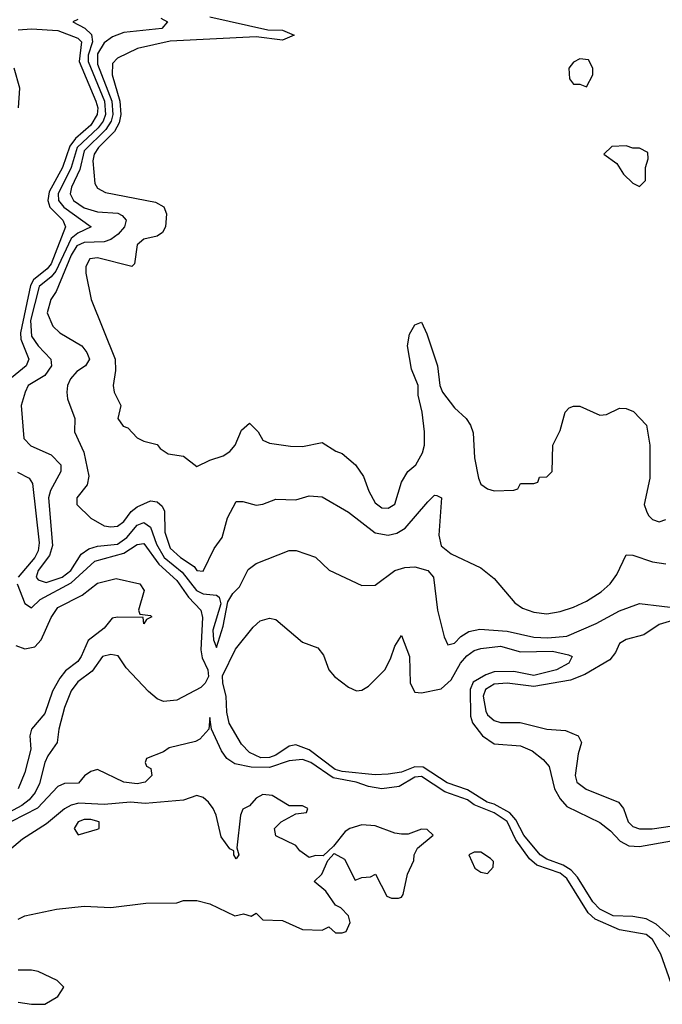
# Model space of a CAD drawing. Header units: inches. Extents: x 2380249 to 2585472, y 382747 to 546448.
# Tile 593 of 626: x 2487014 to 2488959, y 493518 to 496497. Entities that reach past the tile are written whole.
import ezdxf

# ---------------------------------------------------------------- set-up
doc = ezdxf.new("R2010")
doc.units = ezdxf.units.IN
doc.header["$MEASUREMENT"] = 0
doc.layers.add('C4489', color=7, linetype='Continuous')

msp = doc.modelspace()

# ---------------------------------------------------------------- linework, layer by layer
at = {"layer": 'C4489', "color": 4}
for points, elevation in [([(2487590, 496505.2), (2487765.8, 496465.8), (2487810, 496464.9), (2487844.7, 496450), (2487810, 496435.1), (2487730, 496445.3), (2487470, 496431.6), (2487371.3, 496410), (2487310, 496380.7), (2487295.3, 496364.7), (2487293.8, 496330), (2487317.6, 496250), (2487320.9, 496210), (2487315.3, 496184.7), (2487301.3, 496158.7), (2487252.8, 496110), (2487240.2, 496090), (2487235.6, 496070), (2487241.7, 496001.7), (2487250, 495987.3), (2487274.2, 495974.2), (2487425.3, 495945.3), (2487450.3, 495930.3), (2487459.1, 495910), (2487456, 495870), (2487446.4, 495853.6), (2487430, 495842), (2487390, 495832.7), (2487370, 495815.3), (2487362, 495758), (2487354, 495750), (2487250, 495776.2), (2487226.9, 495773.1), (2487214.8, 495750), (2487214.8, 495730), (2487230.7, 495650), (2487303, 495470), (2487304.5, 495435.5), (2487297.3, 495390), (2487300.7, 495370), (2487321, 495330), (2487311.3, 495290), (2487327.1, 495267.1), (2487342, 495262), (2487370, 495232), (2487390, 495222), (2487430, 495212), (2487439.6, 495199.6), (2487463.6, 495183.6), (2487510, 495176), (2487550, 495144.7), (2487590, 495164.7), (2487630, 495177.3), (2487650, 495190.7), (2487666.6, 495210), (2487685.4, 495254.6), (2487710, 495276), (2487736, 495250), (2487750, 495224.7), (2487770, 495216), (2487833.6, 495206.4), (2487870, 495206), (2487930, 495218), (2487971.1, 495191.1), (2487990, 495184.7), (2488030.5, 495150.5), (2488055.2, 495115.2), (2488070.6, 495070), (2488090, 495034.8), (2488110, 495020.5), (2488130, 495019.1), (2488150, 495031.3), (2488170, 495098), (2488189.5, 495130.5), (2488213.2, 495150), (2488233.8, 495186.2), (2488239.3, 495210), (2488239.3, 495250), (2488232.3, 495310), (2488220.5, 495360.5), (2488220.7, 495390), (2488200.1, 495440.1), (2488187.8, 495510), (2488194, 495546), (2488210, 495574), (2488230, 495582), (2488246.4, 495546.4), (2488278.4, 495450), (2488285.5, 495390), (2488294.4, 495370), (2488330, 495322.8), (2488366, 495290), (2488378.8, 495270), (2488386.8, 495246.8), (2488390.9, 495170.9), (2488402.8, 495110), (2488410, 495092), (2488430, 495078), (2488450, 495072), (2488510, 495074), (2488522, 495078), (2488530, 495094), (2488570, 495094), (2488582, 495098), (2488587.3, 495112.7), (2488610, 495114), (2488626, 495130), (2488628, 495210), (2488650, 495254), (2488665.2, 495310), (2488677.5, 495322.5), (2488690, 495327.7), (2488710, 495328), (2488770, 495300.7), (2488790, 495302), (2488830, 495322), (2488850, 495320.5), (2488871.7, 495311.7), (2488911, 495270), (2488921, 495210), (2488921, 495110), (2488904.7, 495030), (2488911.3, 495010), (2488916.9, 494996.9), (2488930, 494984.7), (2488950, 494978), (2488970, 494984.7)], 36), ([(2487190, 496497.7), (2487175.5, 496490), (2487211.6, 496471.5), (2487232, 496452), (2487234.8, 496430), (2487222, 496390), (2487222, 496370), (2487270.7, 496250), (2487274, 496210), (2487267.5, 496190), (2487252.1, 496170), (2487188.3, 496110), (2487170.1, 496049.9), (2487131, 495970), (2487132.2, 495950), (2487147.9, 495930), (2487231, 495870), (2487190, 495851.2), (2487170, 495834.8), (2487123.7, 495736.3), (2487110, 495718.9), (2487072.9, 495690), (2487047.1, 495587.1), (2487050, 495539.1), (2487070, 495510.4), (2487108.4, 495470), (2487110.4, 495450), (2487090, 495420.7), (2487040.5, 495390), (2487030.5, 495370), (2487018.8, 495330), (2487027.3, 495230), (2487047.9, 495207.9), (2487110, 495180.7), (2487138.8, 495150), (2487139.1, 495139.1), (2487139.1, 495130), (2487107.3, 495072.7), (2487102, 495050), (2487114.2, 494905.8), (2487104.5, 494875.5), (2487070.4, 494830), (2487064.4, 494810), (2487070, 494802), (2487094.4, 494794.4), (2487142.9, 494810), (2487169.6, 494830), (2487200.4, 494879.6), (2487223.7, 494896.3), (2487250, 494904.6), (2487310, 494910.3), (2487339.1, 494930), (2487370, 494967.4), (2487390, 494975.6), (2487410, 494961.6), (2487428, 494910), (2487452, 494870), (2487505.8, 494825.8), (2487549.1, 494770), (2487570, 494760.3), (2487610, 494756), (2487618, 494750), (2487622.8, 494730), (2487599.3, 494650), (2487600.5, 494620.5), (2487610, 494598), (2487630, 494662), (2487644, 494736), (2487659, 494761), (2487679.3, 494780.7), (2487706.3, 494833.7), (2487730, 494851.3), (2487830, 494891), (2487850.9, 494890.9), (2487910, 494871.3), (2487951.1, 494831.1), (2488050, 494784.7), (2488090, 494786), (2488149.6, 494830.4), (2488180.1, 494839.9), (2488210, 494842), (2488250, 494830.6), (2488266.8, 494810), (2488278.8, 494710), (2488298.8, 494630), (2488310, 494606), (2488330, 494611), (2488349.5, 494630.5), (2488374, 494646), (2488407.3, 494652.7), (2488490, 494647.4), (2488570, 494629.1), (2488612.9, 494627.1), (2488670, 494632), (2488759.3, 494670), (2488830, 494708.4), (2488890, 494730.7), (2489025.2, 494714.8)], 28), ([(2487441.1, 496501.1), (2487462, 496490), (2487444.7, 496470), (2487330, 496458.3), (2487294.8, 496445.2), (2487270, 496426.9), (2487250, 496394), (2487250, 496362), (2487293, 496250), (2487296.2, 496210), (2487291.3, 496190), (2487275, 496165), (2487210, 496100.4), (2487196.7, 496043.3), (2487171.5, 495990), (2487167.1, 495970), (2487177, 495950), (2487210, 495928.1), (2487250, 495915.5), (2487311.3, 495911.3), (2487324.6, 495904.6), (2487336.4, 495890), (2487332, 495870), (2487312.4, 495847.6), (2487290, 495832.3), (2487270, 495825), (2487210, 495823.2), (2487187.3, 495812.7), (2487170, 495784.2), (2487125.1, 495674.9), (2487108.7, 495650), (2487097.1, 495610), (2487114.8, 495570), (2487136, 495550), (2487202, 495510), (2487218, 495490), (2487225.5, 495470), (2487214, 495450), (2487187.8, 495432.2), (2487168.2, 495410), (2487159.1, 495390), (2487157.3, 495370), (2487158.8, 495350), (2487181, 495290), (2487180.7, 495250), (2487208.9, 495188.9), (2487224.1, 495115.9), (2487219.1, 495090), (2487187.7, 495050), (2487187.3, 495030), (2487230, 494988.4), (2487270, 494966), (2487290, 494962.3), (2487310, 494964.6), (2487330, 494978.7), (2487351.5, 495008.5), (2487370, 495023.1), (2487410, 495041.6), (2487430, 495038), (2487445.1, 495025.1), (2487452.7, 495010), (2487454, 494946), (2487470, 494898.4), (2487501.3, 494870), (2487542.2, 494842.2), (2487550, 494830.5), (2487570, 494828.2), (2487603, 494897), (2487627.3, 494930), (2487642.9, 494990), (2487670, 495038.8), (2487690, 495038.8), (2487730, 495027.7), (2487750, 495030.7), (2487790, 495046.8), (2487850, 495044), (2487890, 495056.3), (2487930, 495053.4), (2488010, 495007.3), (2488090, 494944.9), (2488130, 494937.1), (2488156.1, 494943.9), (2488181.1, 494958.9), (2488250, 495038), (2488270, 495058), (2488276.9, 495056.9), (2488290.8, 495050), (2488283.1, 494936.9), (2488290, 494904.9), (2488320.5, 494880.5), (2488410, 494838.8), (2488450, 494806), (2488512.8, 494732.8), (2488536.4, 494716.4), (2488570, 494704.4), (2488610, 494699.5), (2488650, 494706), (2488690, 494719.3), (2488730, 494738), (2488774.2, 494765.8), (2488800.9, 494790), (2488821.7, 494818.3), (2488850, 494878), (2488870, 494877.3), (2488930, 494856.3), (2488970, 494850.7)], 32), ([(2487010, 496466.2), (2487050, 496469.4), (2487130, 496463.8), (2487190, 496441.3), (2487201.3, 496430), (2487194.6, 496370), (2487244.7, 496250), (2487250.8, 496230), (2487249.2, 496210), (2487230, 496178.2), (2487183, 496137), (2487165.8, 496114.2), (2487143.5, 496050), (2487104, 495976), (2487099.8, 495950), (2487105.4, 495930), (2487144.9, 495890), (2487152.6, 495870), (2487110, 495758.7), (2487097.2, 495742.8), (2487056.1, 495710), (2487047, 495693), (2487016.4, 495550), (2487018.3, 495530), (2487041.7, 495470), (2487034.4, 495450), (2486990, 495413.1)], 24), ([(2487011.1, 496230), (2487015.3, 496290), (2486997.6, 496350)], 24), ([(2487007.9, 495127.9), (2487042.8, 495110), (2487053.3, 495093.3), (2487073.8, 494913.9), (2487070.2, 494890), (2487060.6, 494870), (2487009.6, 494810.4)], 24), ([(2487006.7, 494790), (2487030, 494730.6), (2487050, 494717.3), (2487076.8, 494743.2), (2487170, 494793.1), (2487241.4, 494858.6), (2487330, 494882.7), (2487370, 494909.1), (2487390, 494912), (2487436, 494850), (2487490, 494800.7), (2487525, 494750), (2487562.2, 494710), (2487567.8, 494687.8), (2487562.5, 494590), (2487566.5, 494566.5), (2487583.5, 494530), (2487585.4, 494510), (2487576.2, 494490), (2487563.1, 494476.9), (2487490, 494438), (2487450, 494433.8), (2487430, 494442), (2487403.9, 494463.9), (2487336.3, 494536.3), (2487312.4, 494572.4), (2487290, 494576.5), (2487265.5, 494570), (2487234, 494526), (2487190, 494493.2), (2487170, 494466.3), (2487150, 494416), (2487132.8, 494350), (2487127.6, 494310), (2487099.3, 494270), (2487090.2, 494250), (2487074.4, 494185.6), (2487061, 494159), (2487043.2, 494136.8), (2487020.7, 494119.4), (2486970, 494092.2)], 24), ([(2487003.2, 494603.2), (2487030, 494593), (2487060, 494600), (2487079.6, 494620.4), (2487110, 494688.4), (2487130, 494718.2), (2487203.7, 494756.3), (2487250, 494792.6), (2487306.4, 494806.4), (2487378, 494790), (2487391, 494770), (2487374, 494710), (2487378, 494698), (2487410, 494694), (2487414, 494690), (2487398, 494682), (2487390, 494668.7), (2487388, 494688), (2487310.5, 494689.5), (2487294, 494686), (2487270, 494656), (2487221.7, 494618.3), (2487200.7, 494570), (2487190, 494555.4), (2487153.5, 494526.5), (2487135.5, 494504.5), (2487114.1, 494465.9), (2487090, 494398), (2487050.3, 494350), (2487044.9, 494330), (2487047.9, 494290), (2487030, 494219.3), (2487010.2, 494170)], 16), ([(2488990, 493715.8), (2488940.2, 493760.2), (2488910, 493776.5), (2488870, 493783.7), (2488810, 493785.4), (2488770, 493805.7), (2488748.5, 493828.5), (2488702.5, 493902.5), (2488683.6, 493923.6), (2488659.4, 493939.4), (2488610, 493957), (2488589.8, 493970), (2488539.8, 494030), (2488516.4, 494076.4), (2488497.4, 494097.4), (2488450, 494123.4), (2488429.5, 494129.5), (2488370, 494167.2), (2488307.7, 494187.7), (2488235.2, 494235.2), (2488210, 494236.9), (2488170, 494220.6), (2488130, 494214.3), (2488090, 494212.7), (2487990, 494221.9), (2487968.7, 494228.7), (2487890, 494287.5), (2487850, 494303.1), (2487830, 494298.9), (2487790, 494272.2), (2487770, 494264.3), (2487744.2, 494264.2), (2487710, 494279.8), (2487685.4, 494305.4), (2487648.5, 494368.5), (2487641.7, 494401.7), (2487639.5, 494450), (2487628.8, 494490), (2487628, 494512), (2487667.7, 494592.3), (2487721.1, 494658.9), (2487742.2, 494677.7), (2487770, 494686), (2487790, 494682), (2487870, 494614), (2487916.9, 494596.9), (2487933.9, 494573.9), (2487950.4, 494530), (2487967, 494510), (2488010, 494477.1), (2488033.4, 494466.6), (2488050, 494468), (2488070, 494480.5), (2488119.6, 494530), (2488137, 494563), (2488150, 494602), (2488170, 494634), (2488194.4, 494570), (2488196.3, 494490), (2488210, 494462.8), (2488230, 494460.7), (2488290, 494472.7), (2488320.1, 494499.9), (2488348.5, 494550), (2488367.3, 494572.7), (2488390, 494588), (2488410, 494594.7), (2488470, 494601.3), (2488530, 494584.6), (2488626.5, 494586.5), (2488675.3, 494575.3), (2488686, 494570), (2488676.3, 494550), (2488638.8, 494530), (2488570, 494513.1), (2488510, 494525), (2488450, 494524), (2488424.7, 494515.3), (2488386.9, 494493.1), (2488378, 494470), (2488379.2, 494390), (2488384.7, 494370), (2488414.9, 494330), (2488450, 494306.5), (2488530, 494300.3), (2488565.1, 494285.1), (2488598.7, 494258.7), (2488617, 494237), (2488632.8, 494170), (2488650, 494139.5), (2488670, 494116.5), (2488770, 494068.5), (2488802.9, 494042.9), (2488831.2, 494011.2), (2488857.8, 493997.7), (2488890, 493995.2), (2488987.2, 494012.8)], 24), ([(2489013.7, 494686.3), (2488950, 494667), (2488903.7, 494636.3), (2488850, 494621.6), (2488830, 494609.2), (2488818, 494582), (2488799.9, 494560.1), (2488724.6, 494515.4), (2488680.9, 494499.1), (2488570, 494479.8), (2488490, 494489.7), (2488450, 494486.6), (2488424.6, 494470), (2488417.4, 494450), (2488424.7, 494404.7), (2488430, 494394), (2488450, 494376.3), (2488470, 494370.6), (2488529.5, 494370.5), (2488610, 494350.4), (2488666, 494346), (2488704.7, 494330), (2488714.8, 494310), (2488704.4, 494275.6), (2488695.5, 494210), (2488700.7, 494190), (2488728.7, 494168.7), (2488826.8, 494130), (2488842, 494110), (2488856.3, 494070), (2488870, 494056.3), (2488890, 494048.8), (2488928.9, 494048.9), (2488990, 494057.6)], 28), ([(2489003.7, 493530), (2488954.5, 493670), (2488930, 493713.6), (2488910, 493729.4), (2488830, 493742.9), (2488755.7, 493775.7), (2488735.2, 493795.2), (2488670, 493898.7), (2488650, 493914.3), (2488579.3, 493939.3), (2488557.7, 493957.7), (2488515.6, 494015.6), (2488490, 494071.5), (2488450, 494096.8), (2488390, 494122), (2488370, 494137.1), (2488300.8, 494160.8), (2488230, 494206.9), (2488210, 494205.1), (2488163.1, 494176.9), (2488110, 494169.5), (2488070, 494176.9), (2488033.2, 494190), (2487962.8, 494202.8), (2487895.1, 494250), (2487870, 494258.5), (2487830, 494255.1), (2487770, 494234), (2487715, 494235.1), (2487665.1, 494245.1), (2487641.5, 494261.5), (2487624.8, 494284.8), (2487595.3, 494350), (2487590, 494386), (2487586.8, 494350), (2487559.5, 494320.5), (2487546.9, 494313.1), (2487466.4, 494293.6), (2487450, 494282), (2487398, 494262), (2487394, 494250), (2487398, 494238), (2487411.6, 494231.6), (2487414, 494210), (2487394, 494190), (2487370, 494185.2), (2487329.6, 494189.6), (2487250, 494228), (2487230, 494222), (2487210.9, 494209.1), (2487192.7, 494187.3), (2487150, 494186), (2487130, 494177.2), (2487068.5, 494111.5), (2486990, 494070.8)], 28), ([(2487010, 493776), (2487030, 493786), (2487125.4, 493805.4), (2487210, 493814.8), (2487290, 493811.3), (2487396.4, 493823.6), (2487490, 493824.7), (2487510, 493832), (2487550, 493832), (2487590, 493822), (2487665.4, 493785.4), (2487691.3, 493791.3), (2487715.3, 493784.7), (2487730, 493794), (2487750, 493774), (2487810, 493772), (2487870, 493744.7), (2487930, 493742), (2487950, 493752), (2487970, 493734), (2487990, 493734), (2488002, 493738), (2488014.6, 493765.4), (2488010, 493786), (2487986, 493810), (2487970, 493818), (2487940.4, 493860.4), (2487906, 493890), (2487928.4, 493911.6), (2487947.3, 493952.7), (2487966, 493974), (2487996.9, 493956.9), (2488030, 493894), (2488050, 493902), (2488076.4, 493903.6), (2488091.6, 493911.6), (2488125.4, 493845.4), (2488139.6, 493839.6), (2488160.4, 493839.6), (2488170, 493842), (2488175.3, 493850), (2488188.4, 493911.6), (2488207.3, 493952.7), (2488208, 493970), (2488218, 493990), (2488266, 494030), (2488247.3, 494047.3), (2488230, 494048), (2488190, 494033.2), (2488170, 494033.2), (2488150, 494036), (2488090, 494058), (2488050, 494061.2), (2488014, 494050), (2487999.6, 494040.4), (2487963.6, 493996.4), (2487932.7, 493967.3), (2487910, 493968), (2487890, 493962), (2487862, 493982), (2487850, 493998), (2487790, 494028), (2487786, 494050), (2487806, 494070), (2487850, 494094), (2487882, 494098), (2487886, 494110), (2487870, 494118), (2487830, 494118), (2487778, 494150), (2487750, 494153.2), (2487730, 494142), (2487710, 494118), (2487690, 494108), (2487682.8, 494090), (2487671.3, 493991.3), (2487678, 493970), (2487670, 493958), (2487662, 493970), (2487662, 493982), (2487650, 493988), (2487624.5, 494024.5), (2487609.5, 494090), (2487599.5, 494110), (2487586, 494130), (2487570, 494143.7), (2487550, 494149.3), (2487510, 494135.6), (2487394.4, 494125.6), (2487350, 494129.7), (2487270, 494122.4), (2487193.7, 494126.3), (2487170, 494120.4), (2487150.2, 494109.8), (2487095.9, 494064.1), (2487022.8, 494017.2), (2486970, 493973.3)], 32), ([(2487010, 493524.7), (2487050, 493518), (2487090, 493518), (2487130, 493542), (2487148, 493570), (2487128, 493590), (2487070, 493617.2), (2487050, 493621.2), (2487010, 493621.2)], 32)]:
    msp.add_lwpolyline(points, dxfattribs=dict(at, elevation=elevation))
for points, elevation in [([(2488710, 496379), (2488690, 496368.7), (2488676, 496350), (2488678, 496318), (2488690, 496302), (2488710, 496302), (2488730, 496294), (2488748.7, 496330), (2488749, 496350), (2488736, 496376)], 44), ([(2488850, 496115.3), (2488806.4, 496113.6), (2488782, 496090), (2488822, 496062), (2488842, 496030), (2488870, 496002), (2488890, 495992), (2488908, 496010), (2488908, 496050), (2488916.4, 496076.4), (2488915.3, 496095.3), (2488890, 496108), (2488870, 496108)], 44), ([(2487230, 494077.6), (2487210, 494077.6), (2487191, 494070), (2487178.8, 494050), (2487191.1, 494031.1), (2487250, 494047.7), (2487255.3, 494050), (2487255.3, 494070)], 36), ([(2488410, 493978), (2488390, 493978), (2488374, 493970), (2488392, 493930), (2488410, 493918), (2488430, 493914), (2488447.3, 493932.7), (2488448, 493950), (2488439, 493959)], 32)]:
    msp.add_lwpolyline(points, close=True, dxfattribs=dict(at, elevation=elevation))

doc.saveas('drawing.dxf')
